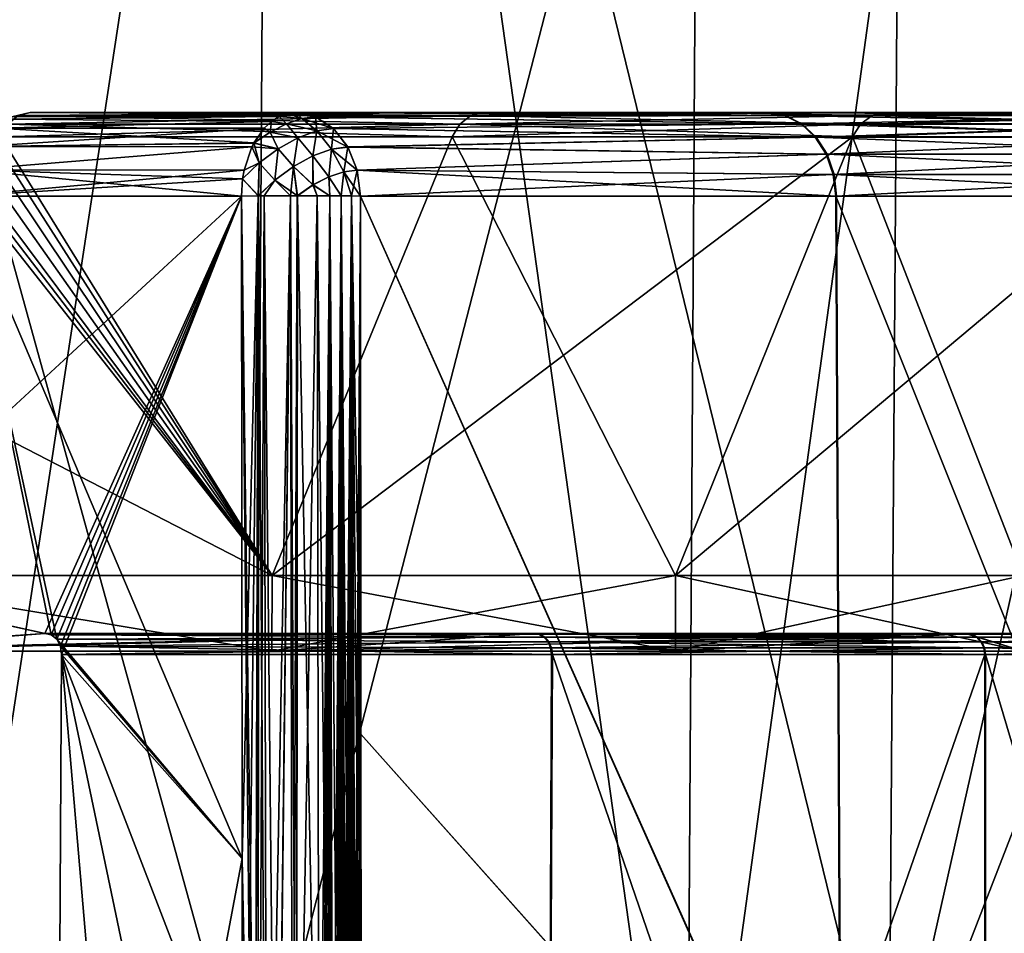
# Model space of a CAD drawing. Header units: metres. Extents: x -92 to 264, y -100 to 50.
# Tile 192 of 656: x 16.45 to 18.8, y -75.75 to -73.58. Entities that reach past the tile are written whole.
import ezdxf

# ---------------------------------------------------------------- set-up
doc = ezdxf.new("R2010")
doc.units = ezdxf.units.M
doc.layers.add('solid_21062050_01', color=7, linetype='CONTINUOUS')

msp = doc.modelspace()

# ---------------------------------------------------------------- linework, layer by layer
at = {"layer": 'solid_21062050_01'}
for points in [[(18.118534, -64.201744, -21.7192), (18.039442, -76.706161, -21.644016), (16.212072, -76.706161, -23.381058)], [(16.283154, -64.201744, -23.463858), (18.118534, -64.201744, -21.7192), (16.212072, -76.706161, -23.381058)], [(16.283154, -64.201744, 14.471397), (16.212076, -76.706161, 14.388596), (18.039442, -76.706161, 12.651556)], [(18.118534, -64.201744, 12.72674), (16.283154, -64.201744, 14.471397), (18.039442, -76.706161, 12.651556)], [(19.767994, -64.201744, -19.797812), (19.681713, -76.706161, -19.731001), (18.039442, -76.706161, -21.644016)], [(18.118534, -64.201744, -21.7192), (19.767994, -64.201744, -19.797812), (18.039442, -76.706161, -21.644016)], [(18.118534, -64.201744, 12.72674), (18.039442, -76.706161, 12.651556), (19.681715, -76.706161, 10.738538)], [(19.767994, -64.201744, 10.805351), (18.118534, -64.201744, 12.72674), (19.681715, -76.706161, 10.738538)], [(15.353564, -70.231491, -21.548092), (15.318478, -76.239906, -21.509127), (17.012894, -76.239906, -19.814711)], [(17.051861, -70.231491, 10.857335), (17.012894, -76.239906, 10.822249), (15.318479, -76.239906, 12.516665)], [(15.353564, -70.231491, 12.555632), (17.051861, -70.231491, 10.857335), (15.318479, -76.239906, 12.516665)], [(17.051861, -70.231491, -19.849796), (15.353564, -70.231491, -21.548092), (17.012894, -76.239906, -19.814711)], [(18.563334, -70.231491, 8.990822), (18.520912, -76.239906, 8.960002), (17.012894, -76.239906, 10.822249)], [(17.051861, -70.231491, 10.857335), (18.563334, -70.231491, 8.990822), (17.012894, -76.239906, 10.822249)], [(17.051861, -70.231491, -19.849796), (17.012894, -76.239906, -19.814711), (18.520914, -76.239906, -17.952461)], [(18.563334, -70.231491, -17.983282), (17.051861, -70.231491, -19.849796), (18.520914, -76.239906, -17.952461)], [(19.871422, -70.231491, 6.976542), (19.826012, -76.239906, 6.950325), (18.520912, -76.239906, 8.960002)], [(18.563334, -70.231491, 8.990822), (19.871422, -70.231491, 6.976542), (18.520912, -76.239906, 8.960002)], [(18.563334, -70.231491, -17.983282), (18.520914, -76.239906, -17.952461), (19.826012, -76.239906, -15.942785)], [(19.871422, -70.231491, -15.969002), (18.563334, -70.231491, -17.983282), (19.826012, -76.239906, -15.942785)], [(16.413109, -73.81514, 9.138822), (16.437954, -73.809395, 9.165822), (16.478456, -73.800003, 9.120725)], [(16.450022, -73.807053, 9.097229), (16.413109, -73.81514, 9.138822), (16.478456, -73.800003, 9.120725)], [(16.437954, -73.809395, 9.165822), (17.109613, -73.800003, 9.652208), (16.478456, -73.800003, 9.120725)], [(16.437954, -73.809395, 9.165822), (17.089926, -73.802353, 9.675588), (17.109613, -73.800003, 9.652208)], [(16.437954, -73.809395, 9.165822), (17.070623, -73.80938, 9.698511), (17.089926, -73.802353, 9.675588)], [(16.438023, -73.809364, -18.158199), (16.478456, -73.800003, -18.113186), (17.089926, -73.802353, -18.668049)], [(16.450022, -73.807053, -18.089689), (16.478456, -73.800003, -18.113186), (16.438023, -73.809364, -18.158199)], [(16.438023, -73.809364, -18.158199), (17.089926, -73.802353, -18.668049), (17.070623, -73.80938, -18.690971)], [(16.450022, -73.807053, 9.097229), (16.478456, -73.800003, 9.120725), (17.554222, -73.800003, 7.702483)], [(17.526464, -73.807053, 7.677857), (16.450022, -73.807053, 9.097229), (17.554222, -73.800003, 7.702483)], [(16.450022, -73.807053, -18.089689), (17.526464, -73.807053, -16.670317), (16.478456, -73.800003, -18.113186)], [(16.478456, -73.800003, 9.120725), (17.109613, -73.800003, 9.652208), (18.230017, -73.800003, 8.175861)], [(17.554222, -73.800003, 7.702483), (16.478456, -73.800003, 9.120725), (18.230017, -73.800003, 8.175861)], [(18.232134, -73.800003, -17.165276), (17.109613, -73.800003, -18.644669), (16.478456, -73.800003, -18.113186)], [(17.089926, -73.802353, -18.668049), (16.478456, -73.800003, -18.113186), (17.109613, -73.800003, -18.644669)], [(17.554224, -73.800003, -16.694942), (18.232134, -73.800003, -17.165276), (16.478456, -73.800003, -18.113186)], [(17.526464, -73.807053, -16.670317), (17.554224, -73.800003, -16.694942), (16.478456, -73.800003, -18.113186)], [(17.124517, -73.813934, 9.724028), (17.089926, -73.802353, 9.675588), (17.070623, -73.80938, 9.698511)], [(17.124449, -73.813866, -18.716314), (17.070623, -73.80938, -18.690971), (17.089926, -73.802353, -18.668049)], [(17.156984, -73.809685, 9.691382), (17.109613, -73.800003, 9.652208), (17.089926, -73.802353, 9.675588)], [(17.124449, -73.813866, -18.716314), (17.089926, -73.802353, -18.668049), (17.109613, -73.800003, -18.644669)], [(17.124517, -73.813934, 9.724028), (17.156984, -73.809685, 9.691382), (17.089926, -73.802353, 9.675588)], [(17.156984, -73.809685, 9.691382), (18.230017, -73.800003, 8.175861), (17.109613, -73.800003, 9.652208)], [(18.274508, -73.80674, -17.194586), (17.109613, -73.800003, -18.644669), (18.232134, -73.800003, -17.165276)], [(18.274508, -73.80674, -17.194586), (17.156847, -73.809624, -18.683729), (17.109613, -73.800003, -18.644669)], [(17.124449, -73.813866, -18.716314), (17.109613, -73.800003, -18.644669), (17.156847, -73.809624, -18.683729)], [(17.156984, -73.809685, 9.691382), (18.272381, -73.80674, 8.205183), (18.230017, -73.800003, 8.175861)], [(17.526464, -73.807053, 7.677857), (17.554222, -73.800003, 7.702483), (18.049131, -73.800003, 6.957583)], [(17.526464, -73.807053, 7.677857), (18.049131, -73.800003, 6.957583), (18.512686, -73.800003, 6.192074)], [(18.480774, -73.807053, 6.17365), (17.526464, -73.807053, 7.677857), (18.512686, -73.800003, 6.192074)], [(17.526464, -73.807053, -16.670317), (18.049131, -73.800003, -15.950043), (17.554224, -73.800003, -16.694942)], [(17.526464, -73.807053, -16.670317), (18.480774, -73.807053, -15.16611), (18.049131, -73.800003, -15.950043)], [(18.049131, -73.800003, 6.957583), (17.554222, -73.800003, 7.702483), (18.230017, -73.800003, 8.175861)], [(17.554224, -73.800003, -16.694942), (18.049131, -73.800003, -15.950043), (18.232134, -73.800003, -17.165276)], [(18.049131, -73.800003, 6.957583), (18.230017, -73.800003, 8.175861), (19.226305, -73.800003, 6.60623)], [(18.512686, -73.800003, 6.192074), (18.049131, -73.800003, 6.957583), (19.226305, -73.800003, 6.60623)], [(18.049131, -73.800003, -15.950043), (19.228165, -73.800003, -15.595469), (18.232134, -73.800003, -17.165276)], [(18.049131, -73.800003, -15.950043), (18.512686, -73.800003, -15.184534), (19.228165, -73.800003, -15.595469)], [(18.480774, -73.807053, -15.16611), (18.512686, -73.800003, -15.184534), (18.049131, -73.800003, -15.950043)], [(18.272381, -73.80674, 8.205183), (19.226305, -73.800003, 6.60623), (18.230017, -73.800003, 8.175861)], [(19.272785, -73.80674, -15.621228), (18.232134, -73.800003, -17.165276), (19.228165, -73.800003, -15.595469)], [(19.272785, -73.80674, -15.621228), (18.274508, -73.80674, -17.194586), (18.232134, -73.800003, -17.165276)], [(18.272381, -73.80674, 8.205183), (19.270924, -73.80674, 6.631992), (19.226305, -73.800003, 6.60623)], [(18.480774, -73.807053, 6.17365), (18.512686, -73.800003, 6.192074), (18.943859, -73.800003, 5.40787)], [(19.306301, -73.807053, 4.59509), (18.480774, -73.807053, 6.17365), (18.943859, -73.800003, 5.40787)], [(18.480774, -73.807053, -15.16611), (19.306301, -73.807053, -13.58755), (18.512686, -73.800003, -15.184534)], [(18.943859, -73.800003, 5.40787), (18.512686, -73.800003, 6.192074), (19.226305, -73.800003, 6.60623)], [(18.512686, -73.800003, -15.184534), (18.943859, -73.800003, -14.40033), (19.228165, -73.800003, -15.595469)], [(19.306301, -73.807053, -13.58755), (18.943859, -73.800003, -14.40033), (18.512686, -73.800003, -15.184534)], [(16.425764, -73.815758, 9.178092), (16.397669, -73.836891, 9.20401), (17.052124, -73.821022, 9.720479)], [(16.397669, -73.836891, 9.20401), (17.034796, -73.837189, 9.741055), (17.052124, -73.821022, 9.720479)], [(16.397709, -73.836861, -18.19644), (16.425766, -73.815758, -18.170549), (17.052124, -73.821022, -18.71294)], [(16.397709, -73.836861, -18.19644), (17.052124, -73.821022, -18.71294), (17.034796, -73.837189, -18.733517)], [(17.500397, -73.827263, 7.65975), (17.482323, -73.857735, 7.647196), (16.408592, -73.857735, 9.062993)], [(17.500397, -73.827263, 7.65975), (16.408592, -73.857735, 9.062993), (16.425556, -73.827263, 9.077011)], [(16.425556, -73.827263, -18.069471), (16.408592, -73.857735, -18.055454), (17.482323, -73.857735, -16.639656)], [(17.526464, -73.807053, 7.677857), (16.425556, -73.827263, 9.077011), (16.450022, -73.807053, 9.097229)], [(17.500397, -73.827263, 7.65975), (16.425556, -73.827263, 9.077011), (17.526464, -73.807053, 7.677857)], [(16.425556, -73.827263, -18.069471), (17.500397, -73.827263, -16.65221), (16.450022, -73.807053, -18.089689)], [(16.425556, -73.827263, -18.069471), (17.482323, -73.857735, -16.639656), (17.500397, -73.827263, -16.65221)], [(16.425764, -73.815758, 9.178092), (17.052124, -73.821022, 9.720479), (17.070623, -73.80938, 9.698511)], [(16.437954, -73.809395, 9.165822), (16.425764, -73.815758, 9.178092), (17.070623, -73.80938, 9.698511)], [(16.425766, -73.815758, -18.170549), (16.438023, -73.809364, -18.158199), (17.070623, -73.80938, -18.690971)], [(16.425766, -73.815758, -18.170549), (17.070623, -73.80938, -18.690971), (17.052124, -73.821022, -18.71294)], [(17.500397, -73.827263, -16.65221), (17.526464, -73.807053, -16.670317), (16.450022, -73.807053, -18.089689)], [(17.049089, -73.846275, 9.764931), (17.052124, -73.821022, 9.720479), (17.034796, -73.837189, 9.741055)], [(17.049181, -73.846092, -18.757193), (17.034796, -73.837189, -18.733517), (17.052124, -73.821022, -18.71294)], [(17.087729, -73.826416, 9.749104), (17.052124, -73.821022, 9.720479), (17.049089, -73.846275, 9.764931)], [(17.087729, -73.826416, 9.749104), (17.049089, -73.846275, 9.764931), (17.115122, -73.859917, 9.794846)], [(17.049181, -73.846092, -18.757193), (17.052124, -73.821022, -18.71294), (17.087742, -73.826302, -18.74136)], [(17.049181, -73.846092, -18.757193), (17.087742, -73.826302, -18.74136), (17.115082, -73.859772, -18.787169)], [(17.087729, -73.826416, 9.749104), (17.070623, -73.80938, 9.698511), (17.052124, -73.821022, 9.720479)], [(17.087742, -73.826302, -18.74136), (17.052124, -73.821022, -18.71294), (17.070623, -73.80938, -18.690971)], [(17.124517, -73.813934, 9.724028), (17.070623, -73.80938, 9.698511), (17.087729, -73.826416, 9.749104)], [(17.087742, -73.826302, -18.74136), (17.070623, -73.80938, -18.690971), (17.124449, -73.813866, -18.716314)], [(17.124517, -73.813934, 9.724028), (17.087729, -73.826416, 9.749104), (17.160179, -73.84346, 9.765954)], [(17.087729, -73.826416, 9.749104), (17.115122, -73.859917, 9.794846), (17.160179, -73.84346, 9.765954)], [(17.087742, -73.826302, -18.74136), (17.124449, -73.813866, -18.716314), (17.160097, -73.843338, -18.758287)], [(17.087742, -73.826302, -18.74136), (17.160097, -73.843338, -18.758287), (17.115082, -73.859772, -18.787169)], [(17.124449, -73.813866, -18.716314), (17.156847, -73.809624, -18.683729), (17.160097, -73.843338, -18.758287)], [(17.124517, -73.813934, 9.724028), (17.19981, -73.837822, 9.726795), (17.156984, -73.809685, 9.691382)], [(17.124517, -73.813934, 9.724028), (17.160179, -73.84346, 9.765954), (17.19981, -73.837822, 9.726795)], [(18.274508, -73.80674, -17.194586), (18.313934, -73.826508, -17.221983), (17.156847, -73.809624, -18.683729)], [(18.313934, -73.826508, -17.221983), (17.199694, -73.837715, -18.71916), (17.156847, -73.809624, -18.683729)], [(17.160097, -73.843338, -18.758287), (17.156847, -73.809624, -18.683729), (17.199694, -73.837715, -18.71916)], [(17.156984, -73.809685, 9.691382), (18.311806, -73.826508, 8.232588), (18.272381, -73.80674, 8.205183)], [(17.156984, -73.809685, 9.691382), (17.19981, -73.837822, 9.726795), (18.311806, -73.826508, 8.232588)], [(18.313934, -73.826508, -17.221983), (18.347857, -73.857964, -17.245554), (17.199694, -73.837715, -18.71916)], [(17.19981, -73.837822, 9.726795), (18.345724, -73.857964, 8.256165), (18.311806, -73.826508, 8.232588)], [(18.453287, -73.827263, 6.157781), (18.434229, -73.857735, 6.146777), (17.482323, -73.857735, 7.647196)], [(18.453287, -73.827263, 6.157781), (17.482323, -73.857735, 7.647196), (17.500397, -73.827263, 7.65975)], [(17.500397, -73.827263, -16.65221), (17.482323, -73.857735, -16.639656), (18.434229, -73.857735, -15.139237)], [(17.500397, -73.827263, 7.65975), (17.526464, -73.807053, 7.677857), (18.480774, -73.807053, 6.17365)], [(18.453287, -73.827263, 6.157781), (17.500397, -73.827263, 7.65975), (18.480774, -73.807053, 6.17365)], [(17.500397, -73.827263, -16.65221), (18.453287, -73.827263, -15.150241), (17.526464, -73.807053, -16.670317)], [(17.500397, -73.827263, -16.65221), (18.434229, -73.857735, -15.139237), (18.453287, -73.827263, -15.150241)], [(18.453287, -73.827263, -15.150241), (18.480774, -73.807053, -15.16611), (17.526464, -73.807053, -16.670317)], [(18.272381, -73.80674, 8.205183), (18.311806, -73.826508, 8.232588), (19.270924, -73.80674, 6.631992)], [(19.314367, -73.826508, -15.645231), (18.313934, -73.826508, -17.221983), (18.274508, -73.80674, -17.194586)], [(19.272785, -73.80674, -15.621228), (19.314367, -73.826508, -15.645231), (18.274508, -73.80674, -17.194586)], [(18.311806, -73.826508, 8.232588), (19.312502, -73.826508, 6.656003), (19.270924, -73.80674, 6.631992)], [(18.311806, -73.826508, 8.232588), (18.345724, -73.857964, 8.256165), (19.312502, -73.826508, 6.656003)], [(19.350143, -73.857964, -15.665881), (18.347857, -73.857964, -17.245554), (18.313934, -73.826508, -17.221983)], [(19.314367, -73.826508, -15.645231), (19.350143, -73.857964, -15.665881), (18.313934, -73.826508, -17.221983)], [(18.345724, -73.857964, 8.256165), (19.348272, -73.857964, 6.676659), (19.312502, -73.826508, 6.656003)], [(19.277586, -73.827263, 4.581568), (19.257677, -73.857735, 4.572193), (18.434229, -73.857735, 6.146777)], [(19.277586, -73.827263, 4.581568), (18.434229, -73.857735, 6.146777), (18.453287, -73.827263, 6.157781)], [(18.453287, -73.827263, -15.150241), (18.434229, -73.857735, -15.139237), (19.257677, -73.857735, -13.564653)], [(18.453287, -73.827263, 6.157781), (18.480774, -73.807053, 6.17365), (19.306301, -73.807053, 4.59509)], [(19.277586, -73.827263, 4.581568), (18.453287, -73.827263, 6.157781), (19.306301, -73.807053, 4.59509)], [(18.453287, -73.827263, -15.150241), (19.277586, -73.827263, -13.574029), (18.480774, -73.807053, -15.16611)], [(18.453287, -73.827263, -15.150241), (19.257677, -73.857735, -13.564653), (19.277586, -73.827263, -13.574029)], [(19.277586, -73.827263, -13.574029), (19.306301, -73.807053, -13.58755), (18.480774, -73.807053, -15.16611)], [(16.397669, -73.836891, 9.20401), (16.36137, -73.880325, 9.23162), (17.034796, -73.837189, 9.741055)], [(16.36137, -73.880325, 9.23162), (17.010395, -73.872437, 9.770034), (17.034796, -73.837189, 9.741055)], [(16.36138, -73.88031, -18.224073), (16.397709, -73.836861, -18.19644), (17.01053, -73.872177, -18.762331)], [(16.397709, -73.836861, -18.19644), (17.034796, -73.837189, -18.733517), (17.01053, -73.872177, -18.762331)], [(17.049089, -73.846275, 9.764931), (17.034796, -73.837189, 9.741055), (17.010395, -73.872437, 9.770034)], [(17.049089, -73.846275, 9.764931), (17.010395, -73.872437, 9.770034), (17.068256, -73.885864, 9.811152)], [(17.049181, -73.846092, -18.757193), (17.01053, -73.872177, -18.762331), (17.034796, -73.837189, -18.733517)], [(17.049181, -73.846092, -18.757193), (17.068254, -73.885689, -18.803482), (17.01053, -73.872177, -18.762331)], [(17.049089, -73.846275, 9.764931), (17.068256, -73.885864, 9.811152), (17.115122, -73.859917, 9.794846)], [(17.049181, -73.846092, -18.757193), (17.115082, -73.859772, -18.787169), (17.068254, -73.885689, -18.803482)], [(17.115082, -73.859772, -18.787169), (17.160097, -73.843338, -18.758287), (17.150724, -73.902901, -18.814613)], [(17.150885, -73.903015, 9.822183), (17.160179, -73.84346, 9.765954), (17.115122, -73.859917, 9.794846)], [(17.160097, -73.843338, -18.758287), (17.194912, -73.886993, -18.785923), (17.150724, -73.902901, -18.814613)], [(17.150885, -73.903015, 9.822183), (17.195032, -73.887131, 9.793505), (17.160179, -73.84346, 9.765954)], [(17.160097, -73.843338, -18.758287), (17.199694, -73.837715, -18.71916), (17.194912, -73.886993, -18.785923)], [(17.160179, -73.84346, 9.765954), (17.233887, -73.881699, 9.754974), (17.19981, -73.837822, 9.726795)], [(17.195032, -73.887131, 9.793505), (17.233887, -73.881699, 9.754974), (17.160179, -73.84346, 9.765954)], [(17.194912, -73.886993, -18.785923), (17.199694, -73.837715, -18.71916), (17.233801, -73.881546, -18.747364)], [(18.347857, -73.857964, -17.245554), (17.233801, -73.881546, -18.747364), (17.199694, -73.837715, -18.71916)], [(17.19981, -73.837822, 9.726795), (17.233887, -73.881699, 9.754974), (18.345724, -73.857964, 8.256165)], [(16.408592, -73.857735, 9.062993), (17.053724, -74.900002, 7.41219), (15.968169, -74.900002, 8.832595)], [(16.36137, -73.880325, 9.23162), (17.005989, -73.88118, 9.775266), (17.010395, -73.872437, 9.770034)], [(16.36138, -73.88031, -18.224073), (17.01053, -73.872177, -18.762331), (17.005989, -73.88118, -18.767727)], [(16.388992, -73.861916, -18.076084), (16.367136, -73.87471, -18.093082), (17.053724, -74.900002, -16.40465)], [(16.408592, -73.857735, -18.055454), (16.388992, -73.861916, -18.076084), (17.053724, -74.900002, -16.40465)], [(16.408592, -73.857735, 9.062993), (17.482323, -73.857735, 7.647196), (17.053724, -74.900002, 7.41219)], [(17.482323, -73.857735, -16.639656), (16.408592, -73.857735, -18.055454), (17.053724, -74.900002, -16.40465)], [(17.023375, -73.919006, -18.805923), (17.005989, -73.88118, -18.767727), (17.01053, -73.872177, -18.762331)], [(17.068256, -73.885864, 9.811152), (17.010395, -73.872437, 9.770034), (17.005989, -73.88118, 9.775266)], [(17.023375, -73.919006, -18.805923), (17.01053, -73.872177, -18.762331), (17.068254, -73.885689, -18.803482)], [(18.434229, -73.857735, 6.146777), (18.013329, -74.900002, 5.90377), (17.053724, -74.900002, 7.41219)], [(17.482323, -73.857735, 7.647196), (18.434229, -73.857735, 6.146777), (17.053724, -74.900002, 7.41219)], [(17.482323, -73.857735, -16.639656), (17.053724, -74.900002, -16.40465), (18.013329, -74.900002, -14.89623)], [(17.068254, -73.885689, -18.803482), (17.115082, -73.859772, -18.787169), (17.104664, -73.92804, -18.831207)], [(17.104864, -73.928123, 9.838785), (17.115122, -73.859917, 9.794846), (17.068256, -73.885864, 9.811152)], [(17.115082, -73.859772, -18.787169), (17.150724, -73.902901, -18.814613), (17.104664, -73.92804, -18.831207)], [(17.104864, -73.928123, 9.838785), (17.150885, -73.903015, 9.822183), (17.115122, -73.859917, 9.794846)], [(18.347857, -73.857964, -17.245554), (18.373985, -73.898994, -17.26371), (17.233801, -73.881546, -18.747364)], [(17.233887, -73.881699, 9.754974), (18.371849, -73.898994, 8.274324), (18.345724, -73.857964, 8.256165)], [(18.434229, -73.857735, -15.139237), (17.482323, -73.857735, -16.639656), (18.013329, -74.900002, -14.89623)], [(19.257677, -73.857735, 4.572193), (18.839857, -74.900002, 4.318518), (18.013329, -74.900002, 5.90377)], [(18.434229, -73.857735, 6.146777), (19.257677, -73.857735, 4.572193), (18.013329, -74.900002, 5.90377)], [(18.434229, -73.857735, -15.139237), (18.013329, -74.900002, -14.89623), (18.839857, -74.900002, -13.310979)], [(18.345724, -73.857964, 8.256165), (18.371849, -73.898994, 8.274324), (19.348272, -73.857964, 6.676659)], [(19.377699, -73.898994, -15.681787), (18.373985, -73.898994, -17.26371), (18.347857, -73.857964, -17.245554)], [(19.350143, -73.857964, -15.665881), (19.377699, -73.898994, -15.681787), (18.347857, -73.857964, -17.245554)], [(18.371849, -73.898994, 8.274324), (19.375826, -73.898994, 6.69257), (19.348272, -73.857964, 6.676659)], [(19.257677, -73.857735, -13.564653), (18.434229, -73.857735, -15.139237), (18.839857, -74.900002, -13.310979)], [(16.34503, -73.895897, -18.104216), (16.32493, -73.924263, -18.107672), (17.053724, -74.900002, -16.40465)], [(16.36137, -73.880325, 9.23162), (16.332684, -73.935936, 9.24566), (17.005989, -73.88118, 9.775266)], [(16.332684, -73.935936, 9.24566), (16.987432, -73.9366, 9.797302), (17.005989, -73.88118, 9.775266)], [(16.332687, -73.935921, -18.238119), (16.36138, -73.88031, -18.224073), (17.005989, -73.88118, -18.767727)], [(16.332687, -73.935921, -18.238119), (17.005989, -73.88118, -18.767727), (16.987432, -73.9366, -18.789762)], [(16.367136, -73.87471, -18.093082), (16.34503, -73.895897, -18.104216), (17.053724, -74.900002, -16.40465)], [(17.023348, -73.919228, 9.81356), (17.005989, -73.88118, 9.775266), (16.987432, -73.9366, 9.797302)], [(17.023375, -73.919006, -18.805923), (16.987432, -73.9366, -18.789762), (17.005989, -73.88118, -18.767727)], [(17.068256, -73.885864, 9.811152), (17.005989, -73.88118, 9.775266), (17.023348, -73.919228, 9.81356)], [(17.060535, -73.960495, 9.842027), (17.068256, -73.885864, 9.811152), (17.023348, -73.919228, 9.81356)], [(17.023375, -73.919006, -18.805923), (17.068254, -73.885689, -18.803482), (17.060307, -73.960457, -18.834419)], [(17.068254, -73.885689, -18.803482), (17.104664, -73.92804, -18.831207), (17.060307, -73.960457, -18.834419)], [(17.060535, -73.960495, 9.842027), (17.104864, -73.928123, 9.838785), (17.068256, -73.885864, 9.811152)], [(17.188639, -73.952744, -18.82221), (17.150724, -73.902901, -18.814613), (17.194912, -73.886993, -18.785923)], [(17.188831, -73.952866, 9.829699), (17.195032, -73.887131, 9.793505), (17.150885, -73.903015, 9.822183)], [(17.224327, -73.940903, -18.79747), (17.188639, -73.952744, -18.82221), (17.194912, -73.886993, -18.785923)], [(17.22444, -73.941063, 9.804988), (17.195032, -73.887131, 9.793505), (17.188831, -73.952866, 9.829699)], [(17.224327, -73.940903, -18.79747), (17.194912, -73.886993, -18.785923), (17.233801, -73.881546, -18.747364)], [(17.195032, -73.887131, 9.793505), (17.255907, -73.93705, 9.773184), (17.233887, -73.881699, 9.754974)], [(17.22444, -73.941063, 9.804988), (17.255907, -73.93705, 9.773184), (17.195032, -73.887131, 9.793505)], [(17.224327, -73.940903, -18.79747), (17.233801, -73.881546, -18.747364), (17.255861, -73.936867, -18.765606)], [(18.373985, -73.898994, -17.26371), (17.255861, -73.936867, -18.765606), (17.233801, -73.881546, -18.747364)], [(17.233887, -73.881699, 9.754974), (17.255907, -73.93705, 9.773184), (18.371849, -73.898994, 8.274324)], [(17.023348, -73.919228, 9.81356), (16.987432, -73.9366, 9.797302), (16.983742, -73.957413, 9.801684)], [(17.021194, -73.997864, 9.83159), (17.023348, -73.919228, 9.81356), (16.983742, -73.957413, 9.801684)], [(17.023375, -73.919006, -18.805923), (16.98378, -73.957153, -18.794102), (16.987432, -73.9366, -18.789762)], [(17.023375, -73.919006, -18.805923), (17.020952, -73.997871, -18.823931), (16.98378, -73.957153, -18.794102)], [(17.023375, -73.919006, -18.805923), (17.060307, -73.960457, -18.834419), (17.020952, -73.997871, -18.823931)], [(17.021194, -73.997864, 9.83159), (17.060535, -73.960495, 9.842027), (17.023348, -73.919228, 9.81356)], [(17.15107, -73.971634, -18.838257), (17.104664, -73.92804, -18.831207), (17.150724, -73.902901, -18.814613)], [(17.151339, -73.971695, 9.845748), (17.150885, -73.903015, 9.822183), (17.104864, -73.928123, 9.838785)], [(17.188639, -73.952744, -18.82221), (17.15107, -73.971634, -18.838257), (17.150724, -73.902901, -18.814613)], [(17.188831, -73.952866, 9.829699), (17.150885, -73.903015, 9.822183), (17.151339, -73.971695, 9.845748)], [(18.373985, -73.898994, -17.26371), (18.39056, -73.946831, -17.275229), (17.255861, -73.936867, -18.765606)], [(17.255907, -73.93705, 9.773184), (18.388422, -73.946831, 8.285845), (18.371849, -73.898994, 8.274324)], [(18.371849, -73.898994, 8.274324), (18.388422, -73.946831, 8.285845), (19.375826, -73.898994, 6.69257)], [(19.395178, -73.946831, -15.691878), (18.39056, -73.946831, -17.275229), (18.373985, -73.898994, -17.26371)], [(19.377699, -73.898994, -15.681787), (19.395178, -73.946831, -15.691878), (18.373985, -73.898994, -17.26371)], [(18.388422, -73.946831, 8.285845), (19.393305, -73.946831, 6.702663), (19.375826, -73.898994, 6.69257)], [(16.316612, -73.940125, -18.106102), (16.309626, -73.956863, -18.102289), (17.053724, -74.900002, -16.40465)], [(16.332687, -73.935921, -18.238119), (16.980793, -73.998253, -18.797647), (16.314808, -73.998253, -18.236835)], [(16.332684, -73.935936, 9.24566), (16.314808, -73.998253, 9.244376), (16.987432, -73.9366, 9.797302)], [(16.983742, -73.957413, 9.801684), (16.987432, -73.9366, 9.797302), (16.314808, -73.998253, 9.244376)], [(16.32493, -73.924263, -18.107672), (16.316612, -73.940125, -18.106102), (17.053724, -74.900002, -16.40465)], [(16.332687, -73.935921, -18.238119), (16.98378, -73.957153, -18.794102), (16.980793, -73.998253, -18.797647)], [(16.332687, -73.935921, -18.238119), (16.987432, -73.9366, -18.789762), (16.98378, -73.957153, -18.794102)], [(17.097681, -73.997589, -18.844297), (17.060307, -73.960457, -18.834419), (17.104664, -73.92804, -18.831207)], [(17.114012, -73.99749, 9.852144), (17.104864, -73.928123, 9.838785), (17.060535, -73.960495, 9.842027)], [(17.113682, -73.99749, -18.844612), (17.097681, -73.997589, -18.844297), (17.104664, -73.92804, -18.831207)], [(17.15107, -73.971634, -18.838257), (17.113682, -73.99749, -18.844612), (17.104664, -73.92804, -18.831207)], [(17.151339, -73.971695, 9.845748), (17.104864, -73.928123, 9.838785), (17.114012, -73.99749, 9.852144)], [(17.218395, -73.99778, -18.812483), (17.188639, -73.952744, -18.82221), (17.224327, -73.940903, -18.79747)], [(17.22444, -73.941063, 9.804988), (17.188831, -73.952866, 9.829699), (17.218395, -73.99778, 9.820022)], [(17.242678, -73.997993, -18.793966), (17.218395, -73.99778, -18.812483), (17.224327, -73.940903, -18.79747)], [(17.22444, -73.941063, 9.804988), (17.218395, -73.99778, 9.820022), (17.242678, -73.997993, 9.801505)], [(17.242678, -73.997993, -18.793966), (17.224327, -73.940903, -18.79747), (17.255861, -73.936867, -18.765606)], [(17.22444, -73.941063, 9.804988), (17.263735, -73.998253, 9.779657), (17.255907, -73.93705, 9.773184)], [(17.22444, -73.941063, 9.804988), (17.242678, -73.997993, 9.801505), (17.263735, -73.998253, 9.779657)], [(17.242678, -73.997993, -18.793966), (17.255861, -73.936867, -18.765606), (17.263735, -73.998253, -18.772118)], [(17.255861, -73.936867, -18.765606), (18.396463, -73.998253, -17.279329), (17.263735, -73.998253, -18.772118)], [(18.39056, -73.946831, -17.275229), (18.396463, -73.998253, -17.279329), (17.255861, -73.936867, -18.765606)], [(17.255907, -73.93705, 9.773184), (17.263735, -73.998253, 9.779657), (18.388422, -73.946831, 8.285845)], [(16.309626, -73.956863, -18.102289), (16.138599, -74.428963, -17.963642), (17.053724, -74.900002, -16.40465)], [(16.983742, -73.957413, 9.801684), (16.314808, -73.998253, 9.244376), (16.980793, -73.998253, 9.805187)], [(17.020952, -73.997871, -18.823931), (16.980793, -73.998253, -18.797647), (16.98378, -73.957153, -18.794102)], [(17.021194, -73.997864, 9.83159), (16.983742, -73.957413, 9.801684), (16.980793, -73.998253, 9.805187)], [(17.035233, -73.99778, -18.830311), (17.020952, -73.997871, -18.823931), (17.060307, -73.960457, -18.834419)], [(17.035233, -73.99778, 9.83785), (17.060535, -73.960495, 9.842027), (17.021194, -73.997864, 9.83159)], [(17.097681, -73.997589, -18.844297), (17.035233, -73.99778, -18.830311), (17.060307, -73.960457, -18.834419)], [(17.035233, -73.99778, 9.83785), (17.097681, -73.997589, 9.851837), (17.060535, -73.960495, 9.842027)], [(17.097681, -73.997589, 9.851837), (17.114012, -73.99749, 9.852144), (17.060535, -73.960495, 9.842027)], [(17.190905, -73.997665, -18.827389), (17.15107, -73.971634, -18.838257), (17.188639, -73.952744, -18.82221)], [(17.188831, -73.952866, 9.829699), (17.151339, -73.971695, 9.845748), (17.190905, -73.997665, 9.834928)], [(17.218395, -73.99778, -18.812483), (17.190905, -73.997665, -18.827389), (17.188639, -73.952744, -18.82221)], [(17.188831, -73.952866, 9.829699), (17.190905, -73.997665, 9.834928), (17.218395, -73.99778, 9.820022)], [(18.388422, -73.946831, 8.285845), (17.263735, -73.998253, 9.779657), (18.394325, -73.998253, 8.289948)], [(18.388422, -73.946831, 8.285845), (18.394325, -73.998253, 8.289948), (19.393305, -73.946831, 6.702663)], [(18.39056, -73.946831, -17.275229), (19.401405, -73.998253, -15.695472), (18.396463, -73.998253, -17.279329)], [(19.395178, -73.946831, -15.691878), (19.401405, -73.998253, -15.695472), (18.39056, -73.946831, -17.275229)], [(19.393305, -73.946831, 6.702663), (18.394325, -73.998253, 8.289948), (19.39953, -73.998253, 6.706258)], [(17.161083, -73.997513, -18.837915), (17.113682, -73.99749, -18.844612), (17.15107, -73.971634, -18.838257)], [(17.151339, -73.971695, 9.845748), (17.114012, -73.99749, 9.852144), (17.161083, -73.997513, 9.845456)], [(17.190905, -73.997665, -18.827389), (17.161083, -73.997513, -18.837915), (17.15107, -73.971634, -18.838257)], [(17.151339, -73.971695, 9.845748), (17.161083, -73.997513, 9.845456), (17.190905, -73.997665, 9.834928)], [(16.980793, -73.998253, 9.805187), (15.980406, -74.921295, 8.973313), (16.513338, -75.038208, 9.423418)], [(16.980793, -73.998253, 9.805187), (16.314808, -73.998253, 9.244376), (15.980406, -74.921295, 8.973313)], [(15.980406, -74.921295, -17.965775), (16.314808, -73.998253, -18.236835), (16.528545, -75.041229, -18.428719)], [(16.314808, -73.998253, -18.236835), (16.54158, -75.051888, -18.439817), (16.528545, -75.041229, -18.428719)], [(16.314808, -73.998253, -18.236835), (16.982544, -75.572861, -18.817085), (16.54158, -75.051888, -18.439817)], [(16.314808, -73.998253, -18.236835), (16.980793, -73.998253, -18.797647), (16.982544, -75.572861, -18.817085)], [(16.980793, -73.998253, 9.805187), (16.513338, -75.038208, 9.423418), (16.528545, -75.041229, 9.436258)], [(16.980793, -73.998253, 9.805187), (16.528545, -75.041229, 9.436258), (16.54158, -75.051888, 9.447356)], [(16.980793, -73.998253, 9.805187), (16.54158, -75.051888, 9.447356), (16.550314, -75.068428, 9.454899)], [(16.980793, -73.998253, 9.805187), (16.550314, -75.068428, 9.454899), (16.553305, -75.088142, 9.457644)], [(16.982544, -75.572861, 9.824626), (16.980793, -73.998253, 9.805187), (16.553305, -75.088142, 9.457644)], [(17.021042, -77.026428, 9.867198), (17.021194, -73.997864, 9.83159), (16.980793, -73.998253, 9.805187)], [(17.020952, -73.997871, -18.823931), (16.982544, -75.572861, -18.817085), (16.980793, -73.998253, -18.797647)], [(17.012299, -77.053642, 9.86271), (16.980793, -73.998253, 9.805187), (16.982544, -75.572861, 9.824626)], [(17.012299, -77.053642, 9.86271), (17.021042, -77.026428, 9.867198), (16.980793, -73.998253, 9.805187)], [(17.020952, -73.997871, -18.823931), (16.984289, -77.148758, -18.836535), (16.982544, -75.572861, -18.817085)], [(17.012337, -77.053535, -18.85519), (16.984289, -77.148758, -18.836535), (17.020952, -73.997871, -18.823931)], [(17.020962, -77.02668, -18.859619), (17.012337, -77.053535, -18.85519), (17.020952, -73.997871, -18.823931)], [(17.020962, -77.02668, -18.859619), (17.020952, -73.997871, -18.823931), (17.035233, -73.99778, -18.830311)], [(17.041565, -76.965691, -18.868134), (17.020962, -77.02668, -18.859619), (17.035233, -73.99778, -18.830311)], [(17.021042, -77.026428, 9.867198), (17.041502, -76.965866, 9.87565), (17.021194, -73.997864, 9.83159)], [(17.041502, -76.965866, 9.87565), (17.035233, -73.99778, 9.83785), (17.021194, -73.997864, 9.83159)], [(17.063959, -76.904594, 9.882011), (17.097681, -73.997589, 9.851837), (17.035233, -73.99778, 9.83785)], [(17.041565, -76.965691, -18.868134), (17.035233, -73.99778, -18.830311), (17.097681, -73.997589, -18.844297)], [(17.041502, -76.965866, 9.87565), (17.063959, -76.904594, 9.882011), (17.035233, -73.99778, 9.83785)], [(17.063868, -76.904831, -18.874453), (17.041565, -76.965691, -18.868134), (17.097681, -73.997589, -18.844297)], [(17.10219, -76.810966, -18.879105), (17.063868, -76.904831, -18.874453), (17.097681, -73.997589, -18.844297)], [(17.063959, -76.904594, 9.882011), (17.102125, -76.811134, 9.886642), (17.097681, -73.997589, 9.851837)], [(17.111559, -76.78994, 9.886659), (17.114012, -73.99749, 9.852144), (17.097681, -73.997589, 9.851837)], [(17.10219, -76.810966, -18.879105), (17.097681, -73.997589, -18.844297), (17.113682, -73.99749, -18.844612)], [(17.102125, -76.811134, 9.886642), (17.111559, -76.78994, 9.886659), (17.097681, -73.997589, 9.851837)], [(17.111444, -76.790176, -18.879122), (17.10219, -76.810966, -18.879105), (17.113682, -73.99749, -18.844612)], [(17.111444, -76.790176, -18.879122), (17.113682, -73.99749, -18.844612), (17.161083, -73.997513, -18.837915)], [(17.111444, -76.790176, -18.879122), (17.161083, -73.997513, -18.837915), (17.165607, -76.684372, -18.870667)], [(17.111559, -76.78994, 9.886659), (17.165607, -76.684372, 9.878205), (17.114012, -73.99749, 9.852144)], [(17.165607, -76.684372, 9.878205), (17.161083, -73.997513, 9.845456), (17.114012, -73.99749, 9.852144)], [(17.190025, -76.642868, 9.86923), (17.190905, -73.997665, 9.834928), (17.161083, -73.997513, 9.845456)], [(17.190025, -76.642868, 9.86923), (17.161083, -73.997513, 9.845456), (17.165607, -76.684372, 9.878205)], [(17.165607, -76.684372, -18.870667), (17.161083, -73.997513, -18.837915), (17.190905, -73.997665, -18.827389)], [(17.172604, -76.67247, -18.868454), (17.165607, -76.684372, -18.870667), (17.190905, -73.997665, -18.827389)], [(17.17938, -76.661072, -18.866043), (17.172604, -76.67247, -18.868454), (17.190905, -73.997665, -18.827389)], [(17.185923, -76.650177, -18.863455), (17.17938, -76.661072, -18.866043), (17.190905, -73.997665, -18.827389)], [(17.19224, -76.639786, -18.860704), (17.185923, -76.650177, -18.863455), (17.190905, -73.997665, -18.827389)], [(17.190025, -76.642868, 9.86923), (17.211542, -76.609962, 9.858201), (17.190905, -73.997665, 9.834928)], [(17.211542, -76.609962, 9.858201), (17.218395, -73.99778, 9.820022), (17.190905, -73.997665, 9.834928)], [(17.198383, -76.629898, -18.857784), (17.190905, -73.997665, -18.827389), (17.218395, -73.99778, -18.812483)], [(17.198383, -76.629898, -18.857784), (17.19224, -76.639786, -18.860704), (17.190905, -73.997665, -18.827389)], [(17.204342, -76.620514, -18.854708), (17.198383, -76.629898, -18.857784), (17.218395, -73.99778, -18.812483)], [(17.210163, -76.611649, -18.851463), (17.204342, -76.620514, -18.854708), (17.218395, -73.99778, -18.812483)], [(17.215839, -76.603302, -18.848055), (17.210163, -76.611649, -18.851463), (17.218395, -73.99778, -18.812483)], [(17.211542, -76.609962, 9.858201), (17.225994, -76.589699, 9.848861), (17.218395, -73.99778, 9.820022)], [(17.221401, -76.59552, -18.844471), (17.215839, -76.603302, -18.848055), (17.218395, -73.99778, -18.812483)], [(17.240055, -76.572517, 9.837997), (17.242678, -73.997993, 9.801505), (17.218395, -73.99778, 9.820022)], [(17.231136, -76.582687, 9.845103), (17.240055, -76.572517, 9.837997), (17.218395, -73.99778, 9.820022)], [(17.225994, -76.589699, 9.848861), (17.231136, -76.582687, 9.845103), (17.218395, -73.99778, 9.820022)], [(17.221401, -76.59552, -18.844471), (17.218395, -73.99778, -18.812483), (17.242678, -73.997993, -18.793966)], [(17.226862, -76.588303, -18.8407), (17.221401, -76.59552, -18.844471), (17.242678, -73.997993, -18.793966)], [(17.232225, -76.581696, -18.836742), (17.226862, -76.588303, -18.8407), (17.242678, -73.997993, -18.793966)], [(17.23752, -76.575775, -18.832565), (17.232225, -76.581696, -18.836742), (17.242678, -73.997993, -18.793966)], [(17.242722, -76.570549, -18.828182), (17.23752, -76.575775, -18.832565), (17.242678, -73.997993, -18.793966)], [(17.240055, -76.572517, 9.837997), (17.249798, -76.564362, 9.829268), (17.242678, -73.997993, 9.801505)], [(17.242678, -73.997993, 9.801505), (17.266449, -76.558136, 9.811413), (17.265093, -75.277626, 9.795529)], [(17.253792, -76.561989, 9.825356), (17.266449, -76.558136, 9.811413), (17.242678, -73.997993, 9.801505)], [(17.242678, -73.997993, 9.801505), (17.265093, -75.277626, 9.795529), (17.263735, -73.998253, 9.779657)], [(17.247828, -76.566193, -18.823589), (17.242678, -73.997993, -18.793966), (17.263735, -73.998253, -18.772118)], [(17.249798, -76.564362, 9.829268), (17.253792, -76.561989, 9.825356), (17.242678, -73.997993, 9.801505)], [(17.247828, -76.566193, -18.823589), (17.242722, -76.570549, -18.828182), (17.242678, -73.997993, -18.793966)], [(17.252834, -76.562683, -18.818775), (17.247828, -76.566193, -18.823589), (17.263735, -73.998253, -18.772118)], [(17.259909, -76.559288, -18.811394), (17.252834, -76.562683, -18.818775), (17.263735, -73.998253, -18.772118)], [(17.259909, -76.559288, -18.811394), (17.263735, -73.998253, -18.772118), (17.265093, -75.277626, -18.787991)], [(18.406162, -76.558136, 8.312053), (17.263735, -73.998253, 9.779657), (17.265093, -75.277626, 9.795529)], [(18.406162, -76.558136, 8.312053), (18.394325, -73.998253, 8.289948), (17.263735, -73.998253, 9.779657)], [(18.408318, -76.558136, -17.301414), (17.263735, -73.998253, -18.772118), (18.396463, -73.998253, -17.279329)], [(17.265093, -75.277626, -18.787991), (17.263735, -73.998253, -18.772118), (18.408318, -76.558136, -17.301414)], [(19.418871, -76.558136, 6.717439), (19.39953, -73.998253, 6.706258), (18.394325, -73.998253, 8.289948)], [(18.406162, -76.558136, 8.312053), (19.418871, -76.558136, 6.717439), (18.394325, -73.998253, 8.289948)], [(18.408318, -76.558136, -17.301414), (18.396463, -73.998253, -17.279329), (19.401405, -73.998253, -15.695472)], [(19.420757, -76.558136, -15.706631), (18.408318, -76.558136, -17.301414), (19.401405, -73.998253, -15.695472)], [(16.138599, -74.428963, -17.963642), (15.968169, -74.900002, -17.825054), (17.053724, -74.900002, -16.40465)], [(15.968169, -74.900002, 8.832595), (17.053307, -75.080002, 7.41279), (15.967167, -75.080002, 8.833795)], [(15.968169, -74.900002, -17.825054), (15.967167, -75.080002, -17.826256), (17.053307, -75.080002, -16.405251)], [(15.968169, -74.900002, 8.832595), (17.053724, -74.900002, 7.41219), (17.053307, -75.080002, 7.41279)], [(17.053724, -74.900002, -16.40465), (15.968169, -74.900002, -17.825054), (17.053307, -75.080002, -16.405251)], [(18.013329, -74.900002, 5.90377), (18.013329, -75.080002, 5.90377), (17.053307, -75.080002, 7.41279)], [(17.053724, -74.900002, 7.41219), (18.013329, -74.900002, 5.90377), (17.053307, -75.080002, 7.41279)], [(17.053724, -74.900002, -16.40465), (17.053307, -75.080002, -16.405251), (18.013329, -75.080002, -14.89623)], [(18.013329, -74.900002, -14.89623), (17.053724, -74.900002, -16.40465), (18.013329, -75.080002, -14.89623)], [(18.839857, -74.900002, 4.318518), (18.840166, -75.080002, 4.317855), (18.013329, -75.080002, 5.90377)], [(18.013329, -74.900002, 5.90377), (18.839857, -74.900002, 4.318518), (18.013329, -75.080002, 5.90377)], [(18.013329, -74.900002, -14.89623), (18.013329, -75.080002, -14.89623), (18.840166, -75.080002, -13.310316)], [(18.839857, -74.900002, -13.310979), (18.013329, -74.900002, -14.89623), (18.840166, -75.080002, -13.310316)], [(15.980406, -74.921295, 8.973313), (16.246319, -75.056496, 9.198775), (16.513338, -75.038208, 9.423418)], [(15.980406, -74.921295, -17.965775), (16.513338, -75.038208, -18.415878), (16.246319, -75.056496, -18.191236)], [(15.980406, -74.921295, -17.965775), (16.528545, -75.041229, -18.428719), (16.513338, -75.038208, -18.415878)], [(16.513338, -75.038208, 9.423418), (15.944315, -75.078468, 8.906527), (15.948545, -75.079605, 8.867899)], [(16.513338, -75.038208, 9.423418), (15.955181, -75.076775, 8.943887), (15.944315, -75.078468, 8.906527)], [(17.677504, -75.038208, -16.904005), (15.944317, -75.078468, -17.899015), (15.955188, -75.076775, -17.936359)], [(17.677504, -75.038208, -16.904005), (15.948537, -75.079605, -17.860388), (15.944317, -75.078468, -17.899015)], [(17.677504, -75.038208, -16.904005), (15.967167, -75.080002, -17.826256), (15.948537, -75.079605, -17.860388)], [(16.513338, -75.038208, 9.423418), (15.948545, -75.079605, 8.867899), (15.967167, -75.080002, 8.833795)], [(16.513338, -75.038208, 9.423418), (16.246319, -75.056496, 9.198775), (15.955181, -75.076775, 8.943887)], [(15.955188, -75.076775, -17.936359), (16.246319, -75.056496, -18.191236), (16.513338, -75.038208, -18.415878)], [(17.677504, -75.038208, -16.904005), (15.955188, -75.076775, -17.936359), (16.513338, -75.038208, -18.415878)], [(17.675308, -75.038208, 7.914669), (15.967167, -75.080002, 8.833795), (17.053307, -75.080002, 7.41279)], [(17.675308, -75.038208, 7.914669), (16.513338, -75.038208, 9.423418), (15.967167, -75.080002, 8.833795)], [(17.677504, -75.038208, -16.904005), (17.053307, -75.080002, -16.405251), (15.967167, -75.080002, -17.826256)], [(17.688456, -75.039986, 7.923899), (16.513338, -75.038208, 9.423418), (17.675308, -75.038208, 7.914669)], [(17.688456, -75.039986, 7.923899), (16.528545, -75.041229, 9.436258), (16.513338, -75.038208, 9.423418)], [(16.528545, -75.041229, -18.428719), (17.677504, -75.038208, -16.904005), (16.513338, -75.038208, -18.415878)], [(17.690651, -75.039986, -16.913233), (17.677504, -75.038208, -16.904005), (16.528545, -75.041229, -18.428719)], [(17.688456, -75.039986, 7.923899), (17.700451, -75.046791, 7.932323), (16.528545, -75.041229, 9.436258)], [(17.690651, -75.039986, -16.913233), (16.528545, -75.041229, -18.428719), (17.702648, -75.046791, -16.921654)], [(17.700451, -75.046791, 7.932323), (16.54158, -75.051888, 9.447356), (16.528545, -75.041229, 9.436258)], [(17.702648, -75.046791, -16.921654), (16.528545, -75.041229, -18.428719), (16.54158, -75.051888, -18.439817)], [(18.702929, -75.038208, 6.304115), (17.053307, -75.080002, 7.41279), (18.013329, -75.080002, 5.90377)], [(18.702929, -75.038208, 6.304115), (17.675308, -75.038208, 7.914669), (17.053307, -75.080002, 7.41279)], [(18.704838, -75.038208, -15.293268), (18.013329, -75.080002, -14.89623), (17.053307, -75.080002, -16.405251)], [(17.677504, -75.038208, -16.904005), (18.704838, -75.038208, -15.293268), (17.053307, -75.080002, -16.405251)], [(18.716839, -75.039986, 6.312147), (17.675308, -75.038208, 7.914669), (18.702929, -75.038208, 6.304115)], [(18.716839, -75.039986, 6.312147), (17.688456, -75.039986, 7.923899), (17.675308, -75.038208, 7.914669)], [(17.690651, -75.039986, -16.913233), (18.704838, -75.038208, -15.293268), (17.677504, -75.038208, -16.904005)], [(18.729532, -75.046791, 6.319478), (17.700451, -75.046791, 7.932323), (17.688456, -75.039986, 7.923899)], [(18.716839, -75.039986, 6.312147), (18.729532, -75.046791, 6.319478), (17.688456, -75.039986, 7.923899)], [(17.690651, -75.039986, -16.913233), (18.718748, -75.039986, -15.301298), (18.704838, -75.038208, -15.293268)], [(17.690651, -75.039986, -16.913233), (17.702648, -75.046791, -16.921654), (18.718748, -75.039986, -15.301298)], [(17.702648, -75.046791, -16.921654), (18.731443, -75.046791, -15.308626), (18.718748, -75.039986, -15.301298)], [(18.702929, -75.038208, 6.304115), (18.013329, -75.080002, 5.90377), (18.840166, -75.080002, 4.317855)], [(18.704838, -75.038208, -15.293268), (18.840166, -75.080002, -13.310316), (18.013329, -75.080002, -14.89623)], [(19.584198, -75.038208, 4.609049), (18.702929, -75.038208, 6.304115), (18.840166, -75.080002, 4.317855)], [(19.598764, -75.039986, 4.615821), (18.702929, -75.038208, 6.304115), (19.584198, -75.038208, 4.609049)], [(19.598764, -75.039986, 4.615821), (18.716839, -75.039986, 6.312147), (18.702929, -75.038208, 6.304115)], [(18.704838, -75.038208, -15.293268), (19.585808, -75.038208, -13.598047), (18.840166, -75.080002, -13.310316)], [(18.718748, -75.039986, -15.301298), (19.585808, -75.038208, -13.598047), (18.704838, -75.038208, -15.293268)], [(19.612057, -75.046791, 4.622001), (18.729532, -75.046791, 6.319478), (18.716839, -75.039986, 6.312147)], [(19.598764, -75.039986, 4.615821), (19.612057, -75.046791, 4.622001), (18.716839, -75.039986, 6.312147)], [(18.718748, -75.039986, -15.301298), (19.600374, -75.039986, -13.604816), (19.585808, -75.038208, -13.598047)], [(18.718748, -75.039986, -15.301298), (18.731443, -75.046791, -15.308626), (19.600374, -75.039986, -13.604816)], [(18.731443, -75.046791, -15.308626), (19.613668, -75.046791, -13.610994), (19.600374, -75.039986, -13.604816)], [(17.700451, -75.046791, 7.932323), (17.710045, -75.057915, 7.939059), (16.54158, -75.051888, 9.447356)], [(17.702648, -75.046791, -16.921654), (16.54158, -75.051888, -18.439817), (17.712242, -75.057915, -16.928389)], [(17.710045, -75.057915, 7.939059), (16.550314, -75.068428, 9.454899), (16.54158, -75.051888, 9.447356)], [(16.982544, -75.572861, -18.817085), (16.550314, -75.068428, -18.447359), (16.54158, -75.051888, -18.439817)], [(17.712242, -75.057915, -16.928389), (16.54158, -75.051888, -18.439817), (16.550314, -75.068428, -18.447359)], [(17.710045, -75.057915, 7.939059), (17.716232, -75.072197, 7.943404), (16.550314, -75.068428, 9.454899)], [(17.712242, -75.057915, -16.928389), (16.550314, -75.068428, -18.447359), (17.718431, -75.072197, -16.932732)], [(17.71837, -75.088142, 7.944905), (16.553305, -75.088142, 9.457644), (16.550314, -75.068428, 9.454899)], [(17.716232, -75.072197, 7.943404), (17.71837, -75.088142, 7.944905), (16.550314, -75.068428, 9.454899)], [(16.982544, -75.572861, -18.817085), (16.553305, -75.088142, -18.450104), (16.550314, -75.068428, -18.447359)], [(17.718431, -75.072197, -16.932732), (16.550314, -75.068428, -18.447359), (16.553305, -75.088142, -18.450104)], [(18.739683, -75.057915, 6.32534), (17.710045, -75.057915, 7.939059), (17.700451, -75.046791, 7.932323)], [(18.729532, -75.046791, 6.319478), (18.739683, -75.057915, 6.32534), (17.700451, -75.046791, 7.932323)], [(17.702648, -75.046791, -16.921654), (17.712242, -75.057915, -16.928389), (18.731443, -75.046791, -15.308626)], [(18.746231, -75.072197, 6.329121), (17.716232, -75.072197, 7.943404), (17.710045, -75.057915, 7.939059)], [(18.739683, -75.057915, 6.32534), (18.746231, -75.072197, 6.329121), (17.710045, -75.057915, 7.939059)], [(17.712242, -75.057915, -16.928389), (18.741596, -75.057915, -15.314487), (18.731443, -75.046791, -15.308626)], [(17.712242, -75.057915, -16.928389), (17.718431, -75.072197, -16.932732), (18.741596, -75.057915, -15.314487)], [(17.718431, -75.072197, -16.932732), (18.748144, -75.072197, -15.318267), (18.741596, -75.057915, -15.314487)], [(19.622686, -75.057915, 4.626943), (18.739683, -75.057915, 6.32534), (18.729532, -75.046791, 6.319478)], [(19.612057, -75.046791, 4.622001), (19.622686, -75.057915, 4.626943), (18.729532, -75.046791, 6.319478)], [(18.731443, -75.046791, -15.308626), (18.741596, -75.057915, -15.314487), (19.613668, -75.046791, -13.610994)], [(19.629543, -75.072197, 4.630131), (18.746231, -75.072197, 6.329121), (18.739683, -75.057915, 6.32534)], [(19.622686, -75.057915, 4.626943), (19.629543, -75.072197, 4.630131), (18.739683, -75.057915, 6.32534)], [(18.741596, -75.057915, -15.314487), (19.624298, -75.057915, -13.615934), (19.613668, -75.046791, -13.610994)], [(18.741596, -75.057915, -15.314487), (18.748144, -75.072197, -15.318267), (19.624298, -75.057915, -13.615934)], [(18.748144, -75.072197, -15.318267), (19.631157, -75.072197, -13.619121), (19.624298, -75.057915, -13.615934)], [(16.982544, -75.572861, 9.824626), (16.553305, -75.088142, 9.457644), (16.537308, -77.930428, 9.476599)], [(17.706394, -78.083252, 7.961945), (16.537308, -77.930428, 9.476599), (16.553305, -75.088142, 9.457644)], [(16.763447, -77.542168, -18.655058), (16.537308, -77.930428, -18.469059), (16.553305, -75.088142, -18.450104)], [(17.706394, -78.083252, -16.954405), (16.553305, -75.088142, -18.450104), (16.537308, -77.930428, -18.469059)], [(17.718431, -75.072197, -16.932732), (16.553305, -75.088142, -18.450104), (17.72057, -75.088142, -16.934233)], [(17.71837, -75.088142, 7.944905), (17.706394, -78.083252, 7.961945), (16.553305, -75.088142, 9.457644)], [(16.984289, -77.148758, -18.836535), (16.763447, -77.542168, -18.655058), (16.553305, -75.088142, -18.450104)], [(16.982544, -75.572861, -18.817085), (16.984289, -77.148758, -18.836535), (16.553305, -75.088142, -18.450104)], [(17.72057, -75.088142, -16.934233), (16.553305, -75.088142, -18.450104), (17.706394, -78.083252, -16.954405)], [(18.748493, -75.088142, 6.330427), (18.749451, -78.083252, 6.32877), (17.706394, -78.083252, 7.961945)], [(17.71837, -75.088142, 7.944905), (18.748493, -75.088142, 6.330427), (17.706394, -78.083252, 7.961945)], [(17.72057, -75.088142, -16.934233), (17.706394, -78.083252, -16.954405), (18.749451, -78.083252, -15.32123)], [(17.716232, -75.072197, 7.943404), (18.748493, -75.088142, 6.330427), (17.71837, -75.088142, 7.944905)], [(18.746231, -75.072197, 6.329121), (18.748493, -75.088142, 6.330427), (17.716232, -75.072197, 7.943404)], [(17.718431, -75.072197, -16.932732), (17.72057, -75.088142, -16.934233), (18.748144, -75.072197, -15.318267)], [(18.748144, -75.072197, -15.318267), (17.72057, -75.088142, -16.934233), (18.750406, -75.088142, -15.319572)], [(18.750406, -75.088142, -15.319572), (17.72057, -75.088142, -16.934233), (18.749451, -78.083252, -15.32123)], [(18.746231, -75.072197, 6.329121), (19.63191, -75.088142, 4.631232), (18.748493, -75.088142, 6.330427)], [(19.629543, -75.072197, 4.630131), (19.63191, -75.088142, 4.631232), (18.746231, -75.072197, 6.329121)], [(18.748144, -75.072197, -15.318267), (18.750406, -75.088142, -15.319572), (19.631157, -75.072197, -13.619121)], [(18.748493, -75.088142, 6.330427), (19.63191, -75.088142, 4.631232), (18.749451, -78.083252, 6.32877)], [(19.63191, -75.088142, 4.631232), (19.642294, -78.083252, 4.608869), (18.749451, -78.083252, 6.32877)], [(18.750406, -75.088142, -15.319572), (18.749451, -78.083252, -15.32123), (19.642294, -78.083252, -13.601329)], [(19.631157, -75.072197, -13.619121), (18.750406, -75.088142, -15.319572), (19.633524, -75.088142, -13.620221)], [(19.633524, -75.088142, -13.620221), (18.750406, -75.088142, -15.319572), (19.642294, -78.083252, -13.601329)], [(17.259909, -76.559288, -18.811394), (17.265093, -75.277626, -18.787991), (17.266449, -76.558136, -18.803873)], [(18.406162, -76.558136, 8.312053), (17.265093, -75.277626, 9.795529), (17.266449, -76.558136, 9.811413)], [(18.408318, -76.558136, -17.301414), (17.266449, -76.558136, -18.803873), (17.265093, -75.277626, -18.787991)], [(16.984289, -77.148758, 9.844075), (16.982544, -75.572861, 9.824626), (16.537308, -77.930428, 9.476599)], [(17.012299, -77.053642, 9.86271), (16.982544, -75.572861, 9.824626), (16.984289, -77.148758, 9.844075)]]:
    msp.add_3dface(points, dxfattribs=at)

doc.saveas('drawing.dxf')
